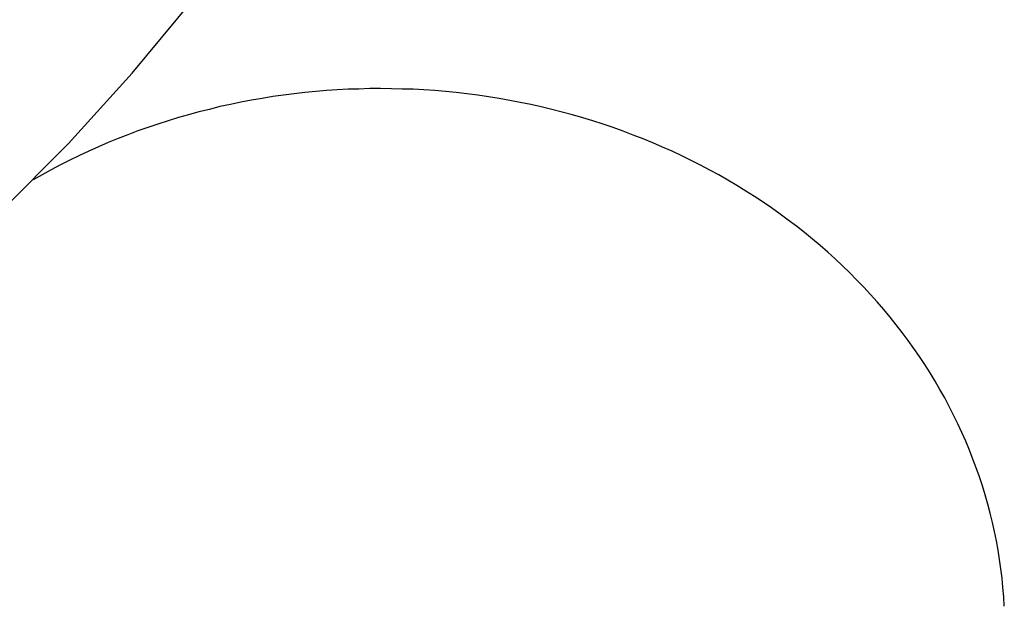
# Model space of a CAD drawing. Extents: x 1107 to 4046, y 937 to 3355.
# Tile 463 of 656: x 2181.76 to 2186.18, y 2653.06 to 2655.68. Entities that reach past the tile are written whole.
import ezdxf

# ---------------------------------------------------------------- set-up
doc = ezdxf.new("R2010")
doc.units = 0
doc.layers.add('KF_VIDA_L___C_REAR', color=7, linetype='CONTINUOUS')

# ---------------------------------------------------------------- blocks, each defined once
blk = doc.blocks.new('KF_VIDA_L___C_REAR')
at = {"layer": 'KF_VIDA_L___C_REAR'}
for points in [[(-8.17996, 963.618, 0), (-7.77977, 963.819, 0), (-7.38969, 964.034, 0), (-7.01043, 964.264, 0), (-6.64265, 964.507, 0), (-6.287, 964.763, 0), (-5.94412, 965.032, 0), (-5.6146, 965.314, 0), (-5.29904, 965.607, 0), (-4.99799, 965.911, 0), (-4.71198, 966.226, 0), (-4.44152, 966.551, 0)], [(-0.802658, 963.838, 0), (-0.805195, 963.88, 0), (-0.808573, 963.922, 0), (-0.812791, 963.964, 0), (-0.817848, 964.005, 0), (-0.823743, 964.047, 0), (-0.830473, 964.089, 0), (-0.838037, 964.13, 0), (-0.846432, 964.172, 0), (-0.855656, 964.213, 0), (-0.865706, 964.254, 0), (-0.876579, 964.295, 0), (-0.888272, 964.336, 0), (-0.900781, 964.377, 0), (-0.914102, 964.417, 0), (-0.928232, 964.457, 0), (-0.943166, 964.497, 0), (-0.9589, 964.537, 0), (-0.975428, 964.577, 0), (-0.992747, 964.616, 0), (-1.01085, 964.655, 0), (-1.02973, 964.694, 0), (-1.04939, 964.732, 0), (-1.06981, 964.771, 0), (-1.091, 964.808, 0), (-1.11294, 964.846, 0), (-1.13563, 964.883, 0), (-1.15906, 964.92, 0), (-1.18322, 964.957, 0), (-1.20812, 964.993, 0), (-1.23373, 965.028, 0), (-1.26006, 965.064, 0), (-1.28709, 965.099, 0), (-1.31481, 965.133, 0), (-1.34322, 965.167, 0), (-1.37232, 965.201, 0), (-1.40208, 965.234, 0), (-1.43251, 965.267, 0), (-1.46358, 965.299, 0), (-1.4953, 965.331, 0), (-1.52766, 965.363, 0), (-1.56063, 965.394, 0), (-1.59423, 965.424, 0), (-1.62842, 965.454, 0), (-1.66321, 965.483, 0), (-1.69858, 965.512, 0), (-1.73452, 965.54, 0), (-1.77103, 965.568, 0), (-1.80808, 965.595, 0), (-1.84568, 965.622, 0), (-1.8838, 965.648, 0), (-1.92244, 965.673, 0), (-1.96159, 965.698, 0), (-2.00122, 965.723, 0), (-2.04134, 965.746, 0), (-2.08193, 965.77, 0), (-2.12298, 965.792, 0), (-2.16447, 965.814, 0), (-2.20639, 965.835, 0), (-2.24873, 965.856, 0), (-2.29148, 965.876, 0), (-2.33462, 965.895, 0), (-2.37814, 965.914, 0), (-2.42203, 965.932, 0), (-2.46628, 965.949, 0), (-2.51086, 965.966, 0), (-2.55578, 965.982, 0), (-2.601, 965.997, 0), (-2.64653, 966.012, 0), (-2.69235, 966.026, 0), (-2.73844, 966.039, 0), (-2.78479, 966.052, 0), (-2.83138, 966.064, 0), (-2.87821, 966.075, 0), (-2.92525, 966.085, 0), (-2.97249, 966.095, 0), (-3.01993, 966.104, 0), (-3.06754, 966.113, 0), (-3.11531, 966.12, 0), (-3.16322, 966.127, 0), (-3.21127, 966.133, 0), (-3.25943, 966.139, 0), (-3.3077, 966.144, 0), (-3.35605, 966.148, 0), (-3.40448, 966.151, 0), (-3.45296, 966.154, 0), (-3.50149, 966.155, 0), (-3.55005, 966.156, 0), (-3.59863, 966.157, 0), (-3.64721, 966.157, 0), (-3.69577, 966.155, 0), (-3.7443, 966.154, 0), (-3.79279, 966.151, 0), (-3.84122, 966.148, 0), (-3.88958, 966.144, 0), (-3.93785, 966.139, 0), (-3.98602, 966.134, 0), (-4.03407, 966.128, 0), (-4.082, 966.121, 0), (-4.12977, 966.113, 0), (-4.17739, 966.105, 0), (-4.22484, 966.096, 0), (-4.27209, 966.086, 0), (-4.31915, 966.076, 0), (-4.36599, 966.064, 0), (-4.41259, 966.053, 0), (-4.45895, 966.04, 0), (-4.50506, 966.027, 0), (-4.55089, 966.013, 0), (-4.59644, 965.998, 0), (-4.64168, 965.983, 0), (-4.68661, 965.967, 0), (-4.73122, 965.95, 0), (-4.77548, 965.933, 0), (-4.81939, 965.915, 0), (-4.86294, 965.896, 0), (-4.9061, 965.877, 0), (-4.94887, 965.857, 0), (-4.99124, 965.836, 0), (-5.03318, 965.815, 0), (-5.07469, 965.793, 0), (-5.11577, 965.771, 0), (-5.15638, 965.748, 0)]]:
    blk.add_polyline3d(points, dxfattribs=at)

msp = doc.modelspace()

# ---------------------------------------------------------------- block references
at = {"layer": 'KF_VIDA_L___C_REAR'}
msp.add_blockref('KF_VIDA_L___C_REAR', (2186.9791, 1689.2132), dxfattribs=at)

doc.saveas('drawing.dxf')
